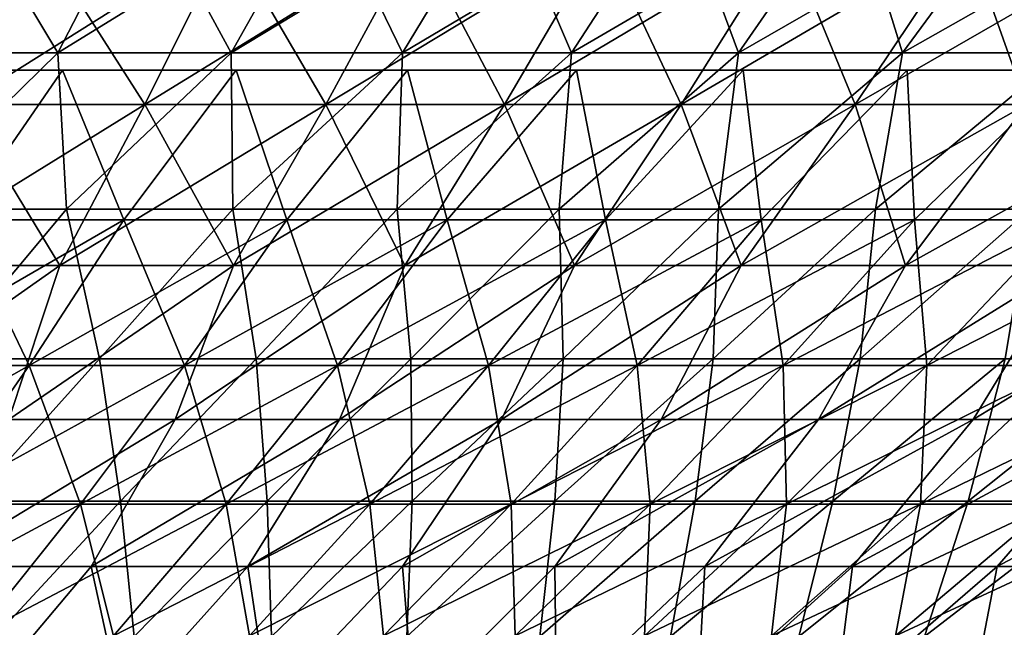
# Model space of a CAD drawing. Header units: millimetres. Extents: x -125 to 125, y -45 to 4025.
# Tile 551 of 656: x 21.23 to 31.91, y 3914.41 to 3921.01. Entities that reach past the tile are written whole.
import ezdxf

# ---------------------------------------------------------------- set-up
doc = ezdxf.new("R2010")
doc.units = ezdxf.units.MM
doc.header["$LTSCALE"] = 6.999206
for name, color, linetype in [('21', 7, 'CONTINUOUS'), ('22', 7, 'CONTINUOUS'), ('23', 7, 'CONTINUOUS'), ('24', 7, 'CONTINUOUS'), ('33', 7, 'CONTINUOUS')]:
    doc.layers.add(name, color=color, linetype=linetype)

msp = doc.modelspace()

# ---------------------------------------------------------------- linework, layer by layer
at = {"layer": '21', "color": 7, "linetype": 'CONTINUOUS'}
for points in [[(19.343, 3921.902, 67.983), (20.601, 3920.085, 64.757), (21.427, 3921.902, 67.355), (19.343, 3921.902, 67.983)], [(20.601, 3920.085, 64.757), (22.585, 3920.085, 64.092), (21.427, 3921.902, 67.355), (20.601, 3920.085, 64.757)], [(21.427, 3921.902, 67.355), (22.585, 3920.085, 64.092), (23.491, 3921.902, 66.664), (21.427, 3921.902, 67.355)], [(22.585, 3920.085, 64.092), (24.548, 3920.085, 63.366), (23.491, 3921.902, 66.664), (22.585, 3920.085, 64.092)], [(23.491, 3921.902, 66.664), (24.548, 3920.085, 63.366), (25.533, 3921.902, 65.909), (23.491, 3921.902, 66.664)], [(24.548, 3920.085, 63.366), (26.488, 3920.085, 62.58), (25.533, 3921.902, 65.909), (24.548, 3920.085, 63.366)], [(25.533, 3921.902, 65.909), (26.488, 3920.085, 62.58), (27.551, 3921.902, 65.091), (25.533, 3921.902, 65.909)], [(26.488, 3920.085, 62.58), (28.403, 3920.085, 61.735), (27.551, 3921.902, 65.091), (26.488, 3920.085, 62.58)], [(27.551, 3921.902, 65.091), (28.403, 3920.085, 61.735), (29.542, 3921.902, 64.212), (27.551, 3921.902, 65.091)], [(28.403, 3920.085, 61.735), (30.29, 3920.085, 60.831), (29.542, 3921.902, 64.212), (28.403, 3920.085, 61.735)], [(29.542, 3921.902, 64.212), (30.29, 3920.085, 60.831), (31.505, 3921.902, 63.271), (29.542, 3921.902, 64.212)], [(30.29, 3920.085, 60.831), (32.149, 3920.085, 59.869), (31.505, 3921.902, 63.271), (30.29, 3920.085, 60.831)], [(31.505, 3921.902, 63.271), (32.149, 3920.085, 59.869), (33.439, 3921.902, 62.271), (31.505, 3921.902, 63.271)], [(19.76, 3918.34, 62.115), (21.664, 3918.34, 61.477), (20.601, 3920.085, 64.757), (19.76, 3918.34, 62.115)], [(20.601, 3920.085, 64.757), (21.664, 3918.34, 61.477), (22.585, 3920.085, 64.092), (20.601, 3920.085, 64.757)], [(21.664, 3918.34, 61.477), (23.546, 3918.34, 60.781), (22.585, 3920.085, 64.092), (21.664, 3918.34, 61.477)], [(22.585, 3920.085, 64.092), (23.546, 3918.34, 60.781), (24.548, 3920.085, 63.366), (22.585, 3920.085, 64.092)], [(23.546, 3918.34, 60.781), (25.407, 3918.34, 60.027), (24.548, 3920.085, 63.366), (23.546, 3918.34, 60.781)], [(24.548, 3920.085, 63.366), (25.407, 3918.34, 60.027), (26.488, 3920.085, 62.58), (24.548, 3920.085, 63.366)], [(25.407, 3918.34, 60.027), (27.244, 3918.34, 59.216), (26.488, 3920.085, 62.58), (25.407, 3918.34, 60.027)], [(26.488, 3920.085, 62.58), (27.244, 3918.34, 59.216), (28.403, 3920.085, 61.735), (26.488, 3920.085, 62.58)], [(27.244, 3918.34, 59.216), (29.054, 3918.34, 58.349), (28.403, 3920.085, 61.735), (27.244, 3918.34, 59.216)], [(28.403, 3920.085, 61.735), (29.054, 3918.34, 58.349), (30.29, 3920.085, 60.831), (28.403, 3920.085, 61.735)], [(29.054, 3918.34, 58.349), (30.837, 3918.34, 57.426), (30.29, 3920.085, 60.831), (29.054, 3918.34, 58.349)], [(30.29, 3920.085, 60.831), (30.837, 3918.34, 57.426), (32.149, 3920.085, 59.869), (30.29, 3920.085, 60.831)], [(30.837, 3918.34, 57.426), (32.591, 3918.34, 56.449), (32.149, 3920.085, 59.869), (30.837, 3918.34, 57.426)], [(19.288, 3916.669, 59.306), (21.112, 3916.669, 58.682), (21.664, 3918.34, 61.477), (19.288, 3916.669, 59.306)], [(19.76, 3918.34, 62.115), (19.288, 3916.669, 59.306), (21.664, 3918.34, 61.477), (19.76, 3918.34, 62.115)], [(21.112, 3916.669, 58.682), (22.915, 3916.669, 58.002), (23.546, 3918.34, 60.781), (21.112, 3916.669, 58.682)], [(21.664, 3918.34, 61.477), (21.112, 3916.669, 58.682), (23.546, 3918.34, 60.781), (21.664, 3918.34, 61.477)], [(22.915, 3916.669, 58.002), (24.696, 3916.669, 57.266), (25.407, 3918.34, 60.027), (22.915, 3916.669, 58.002)], [(23.546, 3918.34, 60.781), (22.915, 3916.669, 58.002), (25.407, 3918.34, 60.027), (23.546, 3918.34, 60.781)], [(24.696, 3916.669, 57.266), (26.454, 3916.669, 56.475), (27.244, 3918.34, 59.216), (24.696, 3916.669, 57.266)], [(25.407, 3918.34, 60.027), (24.696, 3916.669, 57.266), (27.244, 3918.34, 59.216), (25.407, 3918.34, 60.027)], [(26.454, 3916.669, 56.475), (28.187, 3916.669, 55.631), (29.054, 3918.34, 58.349), (26.454, 3916.669, 56.475)], [(27.244, 3918.34, 59.216), (26.454, 3916.669, 56.475), (29.054, 3918.34, 58.349), (27.244, 3918.34, 59.216)], [(28.187, 3916.669, 55.631), (29.892, 3916.669, 54.734), (30.837, 3918.34, 57.426), (28.187, 3916.669, 55.631)], [(29.054, 3918.34, 58.349), (28.187, 3916.669, 55.631), (30.837, 3918.34, 57.426), (29.054, 3918.34, 58.349)], [(29.892, 3916.669, 54.734), (31.569, 3916.669, 53.784), (32.591, 3918.34, 56.449), (29.892, 3916.669, 54.734)], [(30.837, 3918.34, 57.426), (29.892, 3916.669, 54.734), (32.591, 3918.34, 56.449), (30.837, 3918.34, 57.426)], [(31.569, 3916.669, 53.784), (33.216, 3916.669, 52.782), (34.314, 3918.34, 55.419), (31.569, 3916.669, 53.784)], [(32.591, 3918.34, 56.449), (31.569, 3916.669, 53.784), (34.314, 3918.34, 55.419), (32.591, 3918.34, 56.449)], [(20.282, 3915.071, 55.94), (22.003, 3915.071, 55.286), (22.915, 3916.669, 58.002), (20.282, 3915.071, 55.94)], [(21.112, 3916.669, 58.682), (20.282, 3915.071, 55.94), (22.915, 3916.669, 58.002), (21.112, 3916.669, 58.682)], [(22.003, 3915.071, 55.286), (23.703, 3915.071, 54.579), (24.696, 3916.669, 57.266), (22.003, 3915.071, 55.286)], [(22.915, 3916.669, 58.002), (22.003, 3915.071, 55.286), (24.696, 3916.669, 57.266), (22.915, 3916.669, 58.002)], [(23.703, 3915.071, 54.579), (25.381, 3915.071, 53.819), (26.454, 3916.669, 56.475), (23.703, 3915.071, 54.579)], [(24.696, 3916.669, 57.266), (23.703, 3915.071, 54.579), (26.454, 3916.669, 56.475), (24.696, 3916.669, 57.266)], [(25.381, 3915.071, 53.819), (27.034, 3915.071, 53.008), (28.187, 3916.669, 55.631), (25.381, 3915.071, 53.819)], [(26.454, 3916.669, 56.475), (25.381, 3915.071, 53.819), (28.187, 3916.669, 55.631), (26.454, 3916.669, 56.475)], [(27.034, 3915.071, 53.008), (28.661, 3915.071, 52.146), (29.892, 3916.669, 54.734), (27.034, 3915.071, 53.008)], [(28.187, 3916.669, 55.631), (27.034, 3915.071, 53.008), (29.892, 3916.669, 54.734), (28.187, 3916.669, 55.631)], [(28.661, 3915.071, 52.146), (30.261, 3915.071, 51.234), (31.569, 3916.669, 53.784), (28.661, 3915.071, 52.146)], [(29.892, 3916.669, 54.734), (28.661, 3915.071, 52.146), (31.569, 3916.669, 53.784), (29.892, 3916.669, 54.734)], [(30.261, 3915.071, 51.234), (31.831, 3915.071, 50.274), (33.216, 3916.669, 52.782), (30.261, 3915.071, 51.234)], [(31.569, 3916.669, 53.784), (30.261, 3915.071, 51.234), (33.216, 3916.669, 52.782), (31.569, 3916.669, 53.784)], [(31.831, 3915.071, 50.274), (33.372, 3915.071, 49.265), (34.831, 3916.669, 51.731), (31.831, 3915.071, 50.274)], [(33.216, 3916.669, 52.782), (31.831, 3915.071, 50.274), (34.831, 3916.669, 51.731), (33.216, 3916.669, 52.782)], [(20.282, 3915.071, 55.94), (20.72, 3913.55, 52.673), (22.003, 3915.071, 55.286), (20.282, 3915.071, 55.94)], [(20.72, 3913.55, 52.673), (22.337, 3913.55, 52.008), (22.003, 3915.071, 55.286), (20.72, 3913.55, 52.673)], [(22.003, 3915.071, 55.286), (22.337, 3913.55, 52.008), (23.703, 3915.071, 54.579), (22.003, 3915.071, 55.286)], [(22.337, 3913.55, 52.008), (23.932, 3913.55, 51.294), (23.703, 3915.071, 54.579), (22.337, 3913.55, 52.008)], [(23.703, 3915.071, 54.579), (23.932, 3913.55, 51.294), (25.381, 3915.071, 53.819), (23.703, 3915.071, 54.579)], [(23.932, 3913.55, 51.294), (25.504, 3913.55, 50.53), (25.381, 3915.071, 53.819), (23.932, 3913.55, 51.294)], [(25.381, 3915.071, 53.819), (25.504, 3913.55, 50.53), (27.034, 3915.071, 53.008), (25.381, 3915.071, 53.819)], [(25.504, 3913.55, 50.53), (27.052, 3913.55, 49.719), (27.034, 3915.071, 53.008), (25.504, 3913.55, 50.53)], [(27.034, 3915.071, 53.008), (27.052, 3913.55, 49.719), (28.661, 3915.071, 52.146), (27.034, 3915.071, 53.008)], [(27.052, 3913.55, 49.719), (28.575, 3913.55, 48.86), (28.661, 3915.071, 52.146), (27.052, 3913.55, 49.719)], [(28.575, 3913.55, 48.86), (30.07, 3913.55, 47.954), (30.261, 3915.071, 51.234), (28.575, 3913.55, 48.86)], [(28.661, 3915.071, 52.146), (28.575, 3913.55, 48.86), (30.261, 3915.071, 51.234), (28.661, 3915.071, 52.146)], [(30.07, 3913.55, 47.954), (31.536, 3913.55, 47.003), (31.831, 3915.071, 50.274), (30.07, 3913.55, 47.954)], [(30.261, 3915.071, 51.234), (30.07, 3913.55, 47.954), (31.831, 3915.071, 50.274), (30.261, 3915.071, 51.234)], [(31.536, 3913.55, 47.003), (32.972, 3913.55, 46.007), (33.372, 3915.071, 49.265), (31.536, 3913.55, 47.003)], [(31.831, 3915.071, 50.274), (31.536, 3913.55, 47.003), (33.372, 3915.071, 49.265), (31.831, 3915.071, 50.274)]]:
    msp.add_3dface(points, dxfattribs=at)
at = {"layer": '22', "color": 7, "linetype": 'CONTINUOUS'}
for points in [[(20.601, 3920.085, -64.757), (18.597, 3920.085, -65.361), (21.427, 3921.902, -67.355), (20.601, 3920.085, -64.757)], [(21.427, 3921.902, -67.355), (18.597, 3920.085, -65.361), (19.343, 3921.902, -67.983), (21.427, 3921.902, -67.355)], [(22.585, 3920.085, -64.092), (20.601, 3920.085, -64.757), (23.491, 3921.902, -66.664), (22.585, 3920.085, -64.092)], [(23.491, 3921.902, -66.664), (20.601, 3920.085, -64.757), (21.427, 3921.902, -67.355), (23.491, 3921.902, -66.664)], [(24.548, 3920.085, -63.366), (22.585, 3920.085, -64.092), (25.533, 3921.902, -65.909), (24.548, 3920.085, -63.366)], [(25.533, 3921.902, -65.909), (22.585, 3920.085, -64.092), (23.491, 3921.902, -66.664), (25.533, 3921.902, -65.909)], [(26.488, 3920.085, -62.58), (24.548, 3920.085, -63.366), (27.551, 3921.902, -65.091), (26.488, 3920.085, -62.58)], [(27.551, 3921.902, -65.091), (24.548, 3920.085, -63.366), (25.533, 3921.902, -65.909), (27.551, 3921.902, -65.091)], [(28.403, 3920.085, -61.735), (26.488, 3920.085, -62.58), (29.542, 3921.902, -64.212), (28.403, 3920.085, -61.735)], [(29.542, 3921.902, -64.212), (26.488, 3920.085, -62.58), (27.551, 3921.902, -65.091), (29.542, 3921.902, -64.212)], [(30.29, 3920.085, -60.831), (28.403, 3920.085, -61.735), (31.505, 3921.902, -63.271), (30.29, 3920.085, -60.831)], [(31.505, 3921.902, -63.271), (28.403, 3920.085, -61.735), (29.542, 3921.902, -64.212), (31.505, 3921.902, -63.271)], [(32.149, 3920.085, -59.869), (30.29, 3920.085, -60.831), (33.439, 3921.902, -62.271), (32.149, 3920.085, -59.869)], [(33.439, 3921.902, -62.271), (30.29, 3920.085, -60.831), (31.505, 3921.902, -63.271), (33.439, 3921.902, -62.271)], [(21.664, 3918.34, -61.477), (19.76, 3918.34, -62.115), (22.585, 3920.085, -64.092), (21.664, 3918.34, -61.477)], [(22.585, 3920.085, -64.092), (19.76, 3918.34, -62.115), (20.601, 3920.085, -64.757), (22.585, 3920.085, -64.092)], [(23.546, 3918.34, -60.781), (21.664, 3918.34, -61.477), (24.548, 3920.085, -63.366), (23.546, 3918.34, -60.781)], [(24.548, 3920.085, -63.366), (21.664, 3918.34, -61.477), (22.585, 3920.085, -64.092), (24.548, 3920.085, -63.366)], [(25.407, 3918.34, -60.027), (23.546, 3918.34, -60.781), (26.488, 3920.085, -62.58), (25.407, 3918.34, -60.027)], [(26.488, 3920.085, -62.58), (23.546, 3918.34, -60.781), (24.548, 3920.085, -63.366), (26.488, 3920.085, -62.58)], [(27.244, 3918.34, -59.216), (25.407, 3918.34, -60.027), (28.403, 3920.085, -61.735), (27.244, 3918.34, -59.216)], [(28.403, 3920.085, -61.735), (25.407, 3918.34, -60.027), (26.488, 3920.085, -62.58), (28.403, 3920.085, -61.735)], [(29.054, 3918.34, -58.349), (27.244, 3918.34, -59.216), (30.29, 3920.085, -60.831), (29.054, 3918.34, -58.349)], [(30.29, 3920.085, -60.831), (27.244, 3918.34, -59.216), (28.403, 3920.085, -61.735), (30.29, 3920.085, -60.831)], [(30.837, 3918.34, -57.426), (29.054, 3918.34, -58.349), (32.149, 3920.085, -59.869), (30.837, 3918.34, -57.426)], [(32.149, 3920.085, -59.869), (29.054, 3918.34, -58.349), (30.29, 3920.085, -60.831), (32.149, 3920.085, -59.869)], [(32.591, 3918.34, -56.449), (30.837, 3918.34, -57.426), (33.978, 3920.085, -58.851), (32.591, 3918.34, -56.449)], [(33.978, 3920.085, -58.851), (30.837, 3918.34, -57.426), (32.149, 3920.085, -59.869), (33.978, 3920.085, -58.851)], [(19.76, 3918.34, -62.115), (21.664, 3918.34, -61.477), (19.288, 3916.669, -59.306), (19.76, 3918.34, -62.115)], [(19.288, 3916.669, -59.306), (21.664, 3918.34, -61.477), (21.112, 3916.669, -58.682), (19.288, 3916.669, -59.306)], [(21.664, 3918.34, -61.477), (23.546, 3918.34, -60.781), (21.112, 3916.669, -58.682), (21.664, 3918.34, -61.477)], [(21.112, 3916.669, -58.682), (23.546, 3918.34, -60.781), (22.915, 3916.669, -58.002), (21.112, 3916.669, -58.682)], [(23.546, 3918.34, -60.781), (25.407, 3918.34, -60.027), (22.915, 3916.669, -58.002), (23.546, 3918.34, -60.781)], [(22.915, 3916.669, -58.002), (25.407, 3918.34, -60.027), (24.696, 3916.669, -57.266), (22.915, 3916.669, -58.002)], [(25.407, 3918.34, -60.027), (27.244, 3918.34, -59.216), (24.696, 3916.669, -57.266), (25.407, 3918.34, -60.027)], [(24.696, 3916.669, -57.266), (27.244, 3918.34, -59.216), (26.454, 3916.669, -56.475), (24.696, 3916.669, -57.266)], [(27.244, 3918.34, -59.216), (29.054, 3918.34, -58.349), (26.454, 3916.669, -56.475), (27.244, 3918.34, -59.216)], [(26.454, 3916.669, -56.475), (29.054, 3918.34, -58.349), (28.187, 3916.669, -55.631), (26.454, 3916.669, -56.475)], [(29.054, 3918.34, -58.349), (30.837, 3918.34, -57.426), (28.187, 3916.669, -55.631), (29.054, 3918.34, -58.349)], [(28.187, 3916.669, -55.631), (30.837, 3918.34, -57.426), (29.892, 3916.669, -54.734), (28.187, 3916.669, -55.631)], [(30.837, 3918.34, -57.426), (32.591, 3918.34, -56.449), (29.892, 3916.669, -54.734), (30.837, 3918.34, -57.426)], [(29.892, 3916.669, -54.734), (32.591, 3918.34, -56.449), (31.569, 3916.669, -53.784), (29.892, 3916.669, -54.734)], [(32.591, 3918.34, -56.449), (34.314, 3918.34, -55.419), (31.569, 3916.669, -53.784), (32.591, 3918.34, -56.449)], [(31.569, 3916.669, -53.784), (34.314, 3918.34, -55.419), (33.216, 3916.669, -52.782), (31.569, 3916.669, -53.784)], [(21.112, 3916.669, -58.682), (22.915, 3916.669, -58.002), (20.282, 3915.071, -55.94), (21.112, 3916.669, -58.682)], [(20.282, 3915.071, -55.94), (22.915, 3916.669, -58.002), (22.003, 3915.071, -55.286), (20.282, 3915.071, -55.94)], [(22.915, 3916.669, -58.002), (24.696, 3916.669, -57.266), (22.003, 3915.071, -55.286), (22.915, 3916.669, -58.002)], [(22.003, 3915.071, -55.286), (24.696, 3916.669, -57.266), (23.703, 3915.071, -54.579), (22.003, 3915.071, -55.286)], [(24.696, 3916.669, -57.266), (26.454, 3916.669, -56.475), (23.703, 3915.071, -54.579), (24.696, 3916.669, -57.266)], [(23.703, 3915.071, -54.579), (26.454, 3916.669, -56.475), (25.381, 3915.071, -53.819), (23.703, 3915.071, -54.579)], [(26.454, 3916.669, -56.475), (28.187, 3916.669, -55.631), (25.381, 3915.071, -53.819), (26.454, 3916.669, -56.475)], [(25.381, 3915.071, -53.819), (28.187, 3916.669, -55.631), (27.034, 3915.071, -53.008), (25.381, 3915.071, -53.819)], [(28.187, 3916.669, -55.631), (29.892, 3916.669, -54.734), (27.034, 3915.071, -53.008), (28.187, 3916.669, -55.631)], [(27.034, 3915.071, -53.008), (29.892, 3916.669, -54.734), (28.661, 3915.071, -52.146), (27.034, 3915.071, -53.008)], [(29.892, 3916.669, -54.734), (31.569, 3916.669, -53.784), (28.661, 3915.071, -52.146), (29.892, 3916.669, -54.734)], [(28.661, 3915.071, -52.146), (31.569, 3916.669, -53.784), (30.261, 3915.071, -51.234), (28.661, 3915.071, -52.146)], [(31.569, 3916.669, -53.784), (33.216, 3916.669, -52.782), (30.261, 3915.071, -51.234), (31.569, 3916.669, -53.784)], [(30.261, 3915.071, -51.234), (33.216, 3916.669, -52.782), (31.831, 3915.071, -50.274), (30.261, 3915.071, -51.234)], [(33.216, 3916.669, -52.782), (34.831, 3916.669, -51.731), (31.831, 3915.071, -50.274), (33.216, 3916.669, -52.782)], [(31.831, 3915.071, -50.274), (34.831, 3916.669, -51.731), (33.372, 3915.071, -49.265), (31.831, 3915.071, -50.274)], [(20.282, 3915.071, -55.94), (22.003, 3915.071, -55.286), (20.72, 3913.55, -52.673), (20.282, 3915.071, -55.94)], [(20.72, 3913.55, -52.673), (22.003, 3915.071, -55.286), (22.337, 3913.55, -52.008), (20.72, 3913.55, -52.673)], [(22.003, 3915.071, -55.286), (23.703, 3915.071, -54.579), (22.337, 3913.55, -52.008), (22.003, 3915.071, -55.286)], [(22.337, 3913.55, -52.008), (23.703, 3915.071, -54.579), (23.932, 3913.55, -51.294), (22.337, 3913.55, -52.008)], [(23.703, 3915.071, -54.579), (25.381, 3915.071, -53.819), (23.932, 3913.55, -51.294), (23.703, 3915.071, -54.579)], [(23.932, 3913.55, -51.294), (25.381, 3915.071, -53.819), (25.504, 3913.55, -50.53), (23.932, 3913.55, -51.294)], [(25.381, 3915.071, -53.819), (27.034, 3915.071, -53.008), (25.504, 3913.55, -50.53), (25.381, 3915.071, -53.819)], [(25.504, 3913.55, -50.53), (27.034, 3915.071, -53.008), (27.052, 3913.55, -49.719), (25.504, 3913.55, -50.53)], [(27.034, 3915.071, -53.008), (28.661, 3915.071, -52.146), (27.052, 3913.55, -49.719), (27.034, 3915.071, -53.008)], [(27.052, 3913.55, -49.719), (28.661, 3915.071, -52.146), (28.575, 3913.55, -48.86), (27.052, 3913.55, -49.719)], [(28.661, 3915.071, -52.146), (30.261, 3915.071, -51.234), (28.575, 3913.55, -48.86), (28.661, 3915.071, -52.146)], [(28.575, 3913.55, -48.86), (30.261, 3915.071, -51.234), (30.07, 3913.55, -47.954), (28.575, 3913.55, -48.86)], [(30.261, 3915.071, -51.234), (31.831, 3915.071, -50.274), (30.07, 3913.55, -47.954), (30.261, 3915.071, -51.234)], [(30.07, 3913.55, -47.954), (31.831, 3915.071, -50.274), (31.536, 3913.55, -47.003), (30.07, 3913.55, -47.954)], [(31.831, 3915.071, -50.274), (33.372, 3915.071, -49.265), (31.536, 3913.55, -47.003), (31.831, 3915.071, -50.274)], [(31.536, 3913.55, -47.003), (33.372, 3915.071, -49.265), (32.972, 3913.55, -46.007), (31.536, 3913.55, -47.003)]]:
    msp.add_3dface(points, dxfattribs=at)
at = {"layer": '23', "color": 7, "linetype": 'CONTINUOUS'}
for points in [[(19.739, 3920.648, -62.049), (21.641, 3920.648, -61.411), (20.575, 3922.421, -64.677), (19.739, 3920.648, -62.049)], [(20.575, 3922.421, -64.677), (21.641, 3920.648, -61.411), (22.557, 3922.421, -64.013), (20.575, 3922.421, -64.677)], [(21.641, 3920.648, -61.411), (23.521, 3920.648, -60.716), (22.557, 3922.421, -64.013), (21.641, 3920.648, -61.411)], [(22.557, 3922.421, -64.013), (23.521, 3920.648, -60.716), (24.518, 3922.421, -63.288), (22.557, 3922.421, -64.013)], [(23.521, 3920.648, -60.716), (25.38, 3920.648, -59.963), (24.518, 3922.421, -63.288), (23.521, 3920.648, -60.716)], [(24.518, 3922.421, -63.288), (25.38, 3920.648, -59.963), (26.455, 3922.421, -62.503), (24.518, 3922.421, -63.288)], [(25.38, 3920.648, -59.963), (27.215, 3920.648, -59.153), (26.455, 3922.421, -62.503), (25.38, 3920.648, -59.963)], [(26.455, 3922.421, -62.503), (27.215, 3920.648, -59.153), (28.367, 3922.421, -61.658), (26.455, 3922.421, -62.503)], [(27.215, 3920.648, -59.153), (29.023, 3920.648, -58.287), (28.367, 3922.421, -61.658), (27.215, 3920.648, -59.153)], [(28.367, 3922.421, -61.658), (29.023, 3920.648, -58.287), (30.253, 3922.421, -60.756), (28.367, 3922.421, -61.658)], [(29.023, 3920.648, -58.287), (30.804, 3920.648, -57.365), (30.253, 3922.421, -60.756), (29.023, 3920.648, -58.287)], [(30.253, 3922.421, -60.756), (30.804, 3920.648, -57.365), (32.109, 3922.421, -59.795), (30.253, 3922.421, -60.756)], [(30.804, 3920.648, -57.365), (32.556, 3920.648, -56.389), (32.109, 3922.421, -59.795), (30.804, 3920.648, -57.365)], [(19.739, 3920.648, -62.049), (19.91, 3918.95, -59.042), (21.641, 3920.648, -61.411), (19.739, 3920.648, -62.049)], [(19.91, 3918.95, -59.042), (21.735, 3918.95, -58.394), (21.641, 3920.648, -61.411), (19.91, 3918.95, -59.042)], [(21.641, 3920.648, -61.411), (21.735, 3918.95, -58.394), (23.521, 3920.648, -60.716), (21.641, 3920.648, -61.411)], [(21.735, 3918.95, -58.394), (23.54, 3918.95, -57.691), (23.521, 3920.648, -60.716), (21.735, 3918.95, -58.394)], [(23.521, 3920.648, -60.716), (23.54, 3918.95, -57.691), (25.38, 3920.648, -59.963), (23.521, 3920.648, -60.716)], [(23.54, 3918.95, -57.691), (25.321, 3918.95, -56.931), (25.38, 3920.648, -59.963), (23.54, 3918.95, -57.691)], [(25.321, 3918.95, -56.931), (27.078, 3918.95, -56.117), (27.215, 3920.648, -59.153), (25.321, 3918.95, -56.931)], [(25.38, 3920.648, -59.963), (25.321, 3918.95, -56.931), (27.215, 3920.648, -59.153), (25.38, 3920.648, -59.963)], [(27.078, 3918.95, -56.117), (28.809, 3918.95, -55.248), (29.023, 3920.648, -58.287), (27.078, 3918.95, -56.117)], [(27.215, 3920.648, -59.153), (27.078, 3918.95, -56.117), (29.023, 3920.648, -58.287), (27.215, 3920.648, -59.153)], [(28.809, 3918.95, -55.248), (30.512, 3918.95, -54.326), (30.804, 3920.648, -57.365), (28.809, 3918.95, -55.248)], [(29.023, 3920.648, -58.287), (28.809, 3918.95, -55.248), (30.804, 3920.648, -57.365), (29.023, 3920.648, -58.287)], [(30.512, 3918.95, -54.326), (32.186, 3918.95, -53.352), (32.556, 3920.648, -56.389), (30.512, 3918.95, -54.326)], [(30.804, 3920.648, -57.365), (30.512, 3918.95, -54.326), (32.556, 3920.648, -56.389), (30.804, 3920.648, -57.365)], [(19.91, 3918.95, -59.042), (20.375, 3917.327, -55.86), (21.735, 3918.95, -58.394), (19.91, 3918.95, -59.042)], [(20.375, 3917.327, -55.86), (22.095, 3917.327, -55.202), (21.735, 3918.95, -58.394), (20.375, 3917.327, -55.86)], [(21.735, 3918.95, -58.394), (22.095, 3917.327, -55.202), (23.54, 3918.95, -57.691), (21.735, 3918.95, -58.394)], [(22.095, 3917.327, -55.202), (23.794, 3917.327, -54.491), (23.54, 3918.95, -57.691), (22.095, 3917.327, -55.202)], [(23.54, 3918.95, -57.691), (23.794, 3917.327, -54.491), (25.321, 3918.95, -56.931), (23.54, 3918.95, -57.691)], [(23.794, 3917.327, -54.491), (25.471, 3917.327, -53.728), (25.321, 3918.95, -56.931), (23.794, 3917.327, -54.491)], [(25.321, 3918.95, -56.931), (25.471, 3917.327, -53.728), (27.078, 3918.95, -56.117), (25.321, 3918.95, -56.931)], [(25.471, 3917.327, -53.728), (27.122, 3917.327, -52.913), (27.078, 3918.95, -56.117), (25.471, 3917.327, -53.728)], [(27.078, 3918.95, -56.117), (27.122, 3917.327, -52.913), (28.809, 3918.95, -55.248), (27.078, 3918.95, -56.117)], [(27.122, 3917.327, -52.913), (28.748, 3917.327, -52.048), (28.809, 3918.95, -55.248), (27.122, 3917.327, -52.913)], [(28.748, 3917.327, -52.048), (30.346, 3917.327, -51.132), (30.512, 3918.95, -54.326), (28.748, 3917.327, -52.048)], [(28.809, 3918.95, -55.248), (28.748, 3917.327, -52.048), (30.512, 3918.95, -54.326), (28.809, 3918.95, -55.248)], [(30.346, 3917.327, -51.132), (31.916, 3917.327, -50.168), (32.186, 3918.95, -53.352), (30.346, 3917.327, -51.132)], [(30.512, 3918.95, -54.326), (30.346, 3917.327, -51.132), (32.186, 3918.95, -53.352), (30.512, 3918.95, -54.326)], [(20.375, 3917.327, -55.86), (20.704, 3915.78, -52.643), (22.095, 3917.327, -55.202), (20.375, 3917.327, -55.86)], [(20.704, 3915.78, -52.643), (22.32, 3915.78, -51.979), (22.095, 3917.327, -55.202), (20.704, 3915.78, -52.643)], [(22.095, 3917.327, -55.202), (22.32, 3915.78, -51.979), (23.794, 3917.327, -54.491), (22.095, 3917.327, -55.202)], [(22.32, 3915.78, -51.979), (23.914, 3915.78, -51.265), (23.794, 3917.327, -54.491), (22.32, 3915.78, -51.979)], [(23.794, 3917.327, -54.491), (23.914, 3915.78, -51.265), (25.471, 3917.327, -53.728), (23.794, 3917.327, -54.491)], [(23.914, 3915.78, -51.265), (25.486, 3915.78, -50.502), (25.471, 3917.327, -53.728), (23.914, 3915.78, -51.265)], [(25.471, 3917.327, -53.728), (25.486, 3915.78, -50.502), (27.122, 3917.327, -52.913), (25.471, 3917.327, -53.728)], [(25.486, 3915.78, -50.502), (27.033, 3915.78, -49.691), (27.122, 3917.327, -52.913), (25.486, 3915.78, -50.502)], [(27.033, 3915.78, -49.691), (28.554, 3915.78, -48.833), (28.748, 3917.327, -52.048), (27.033, 3915.78, -49.691)], [(27.122, 3917.327, -52.913), (27.033, 3915.78, -49.691), (28.748, 3917.327, -52.048), (27.122, 3917.327, -52.913)], [(28.554, 3915.78, -48.833), (30.048, 3915.78, -47.928), (30.346, 3917.327, -51.132), (28.554, 3915.78, -48.833)], [(28.748, 3917.327, -52.048), (28.554, 3915.78, -48.833), (30.346, 3917.327, -51.132), (28.748, 3917.327, -52.048)], [(30.048, 3915.78, -47.928), (31.514, 3915.78, -46.977), (31.916, 3917.327, -50.168), (30.048, 3915.78, -47.928)], [(30.346, 3917.327, -51.132), (30.048, 3915.78, -47.928), (31.916, 3917.327, -50.168), (30.346, 3917.327, -51.132)], [(31.514, 3915.78, -46.977), (32.949, 3915.78, -45.982), (33.454, 3917.327, -49.155), (31.514, 3915.78, -46.977)], [(31.916, 3917.327, -50.168), (31.514, 3915.78, -46.977), (33.454, 3917.327, -49.155), (31.916, 3917.327, -50.168)], [(22.32, 3915.78, -51.979), (20.704, 3915.78, -52.643), (20.959, 3914.311, -49.373), (22.32, 3915.78, -51.979)], [(22.47, 3914.311, -48.703), (22.32, 3915.78, -51.979), (20.959, 3914.311, -49.373), (22.47, 3914.311, -48.703)], [(23.914, 3915.78, -51.265), (22.32, 3915.78, -51.979), (22.47, 3914.311, -48.703), (23.914, 3915.78, -51.265)], [(23.96, 3914.311, -47.988), (23.914, 3915.78, -51.265), (22.47, 3914.311, -48.703), (23.96, 3914.311, -47.988)], [(25.486, 3915.78, -50.502), (23.914, 3915.78, -51.265), (23.96, 3914.311, -47.988), (25.486, 3915.78, -50.502)], [(25.428, 3914.311, -47.227), (25.486, 3915.78, -50.502), (23.96, 3914.311, -47.988), (25.428, 3914.311, -47.227)], [(27.033, 3915.78, -49.691), (25.486, 3915.78, -50.502), (25.428, 3914.311, -47.227), (27.033, 3915.78, -49.691)], [(26.871, 3914.311, -46.421), (27.033, 3915.78, -49.691), (25.428, 3914.311, -47.227), (26.871, 3914.311, -46.421)], [(28.554, 3915.78, -48.833), (27.033, 3915.78, -49.691), (26.871, 3914.311, -46.421), (28.554, 3915.78, -48.833)], [(28.288, 3914.311, -45.571), (28.554, 3915.78, -48.833), (26.871, 3914.311, -46.421), (28.288, 3914.311, -45.571)], [(30.048, 3915.78, -47.928), (28.554, 3915.78, -48.833), (28.288, 3914.311, -45.571), (30.048, 3915.78, -47.928)], [(29.679, 3914.311, -44.678), (30.048, 3915.78, -47.928), (28.288, 3914.311, -45.571), (29.679, 3914.311, -44.678)], [(31.514, 3915.78, -46.977), (30.048, 3915.78, -47.928), (29.679, 3914.311, -44.678), (31.514, 3915.78, -46.977)], [(31.041, 3914.311, -43.742), (31.514, 3915.78, -46.977), (29.679, 3914.311, -44.678), (31.041, 3914.311, -43.742)], [(32.949, 3915.78, -45.982), (31.514, 3915.78, -46.977), (31.041, 3914.311, -43.742), (32.949, 3915.78, -45.982)], [(32.374, 3914.311, -42.765), (32.949, 3915.78, -45.982), (31.041, 3914.311, -43.742), (32.374, 3914.311, -42.765)]]:
    msp.add_3dface(points, dxfattribs=at)
at = {"layer": '24', "color": 7, "linetype": 'CONTINUOUS'}
for points in [[(21.641, 3920.648, 61.411), (19.739, 3920.648, 62.049), (22.557, 3922.421, 64.013), (21.641, 3920.648, 61.411)], [(22.557, 3922.421, 64.013), (19.739, 3920.648, 62.049), (20.575, 3922.421, 64.677), (22.557, 3922.421, 64.013)], [(23.521, 3920.648, 60.716), (21.641, 3920.648, 61.411), (24.518, 3922.421, 63.288), (23.521, 3920.648, 60.716)], [(24.518, 3922.421, 63.288), (21.641, 3920.648, 61.411), (22.557, 3922.421, 64.013), (24.518, 3922.421, 63.288)], [(25.38, 3920.648, 59.963), (23.521, 3920.648, 60.716), (26.455, 3922.421, 62.503), (25.38, 3920.648, 59.963)], [(26.455, 3922.421, 62.503), (23.521, 3920.648, 60.716), (24.518, 3922.421, 63.288), (26.455, 3922.421, 62.503)], [(27.215, 3920.648, 59.153), (25.38, 3920.648, 59.963), (28.367, 3922.421, 61.658), (27.215, 3920.648, 59.153)], [(28.367, 3922.421, 61.658), (25.38, 3920.648, 59.963), (26.455, 3922.421, 62.503), (28.367, 3922.421, 61.658)], [(29.023, 3920.648, 58.287), (27.215, 3920.648, 59.153), (30.253, 3922.421, 60.756), (29.023, 3920.648, 58.287)], [(30.253, 3922.421, 60.756), (27.215, 3920.648, 59.153), (28.367, 3922.421, 61.658), (30.253, 3922.421, 60.756)], [(30.804, 3920.648, 57.365), (29.023, 3920.648, 58.287), (32.109, 3922.421, 59.795), (30.804, 3920.648, 57.365)], [(32.109, 3922.421, 59.795), (29.023, 3920.648, 58.287), (30.253, 3922.421, 60.756), (32.109, 3922.421, 59.795)], [(32.556, 3920.648, 56.389), (30.804, 3920.648, 57.365), (33.936, 3922.421, 58.778), (32.556, 3920.648, 56.389)], [(33.936, 3922.421, 58.778), (30.804, 3920.648, 57.365), (32.109, 3922.421, 59.795), (33.936, 3922.421, 58.778)], [(19.739, 3920.648, 62.049), (21.641, 3920.648, 61.411), (19.91, 3918.95, 59.042), (19.739, 3920.648, 62.049)], [(19.91, 3918.95, 59.042), (21.641, 3920.648, 61.411), (21.735, 3918.95, 58.394), (19.91, 3918.95, 59.042)], [(21.641, 3920.648, 61.411), (23.521, 3920.648, 60.716), (21.735, 3918.95, 58.394), (21.641, 3920.648, 61.411)], [(21.735, 3918.95, 58.394), (23.521, 3920.648, 60.716), (23.54, 3918.95, 57.691), (21.735, 3918.95, 58.394)], [(23.521, 3920.648, 60.716), (25.38, 3920.648, 59.963), (23.54, 3918.95, 57.691), (23.521, 3920.648, 60.716)], [(23.54, 3918.95, 57.691), (25.38, 3920.648, 59.963), (25.321, 3918.95, 56.931), (23.54, 3918.95, 57.691)], [(25.38, 3920.648, 59.963), (27.215, 3920.648, 59.153), (25.321, 3918.95, 56.931), (25.38, 3920.648, 59.963)], [(25.321, 3918.95, 56.931), (27.215, 3920.648, 59.153), (27.078, 3918.95, 56.117), (25.321, 3918.95, 56.931)], [(27.215, 3920.648, 59.153), (29.023, 3920.648, 58.287), (27.078, 3918.95, 56.117), (27.215, 3920.648, 59.153)], [(27.078, 3918.95, 56.117), (29.023, 3920.648, 58.287), (28.809, 3918.95, 55.248), (27.078, 3918.95, 56.117)], [(29.023, 3920.648, 58.287), (30.804, 3920.648, 57.365), (28.809, 3918.95, 55.248), (29.023, 3920.648, 58.287)], [(28.809, 3918.95, 55.248), (30.804, 3920.648, 57.365), (30.512, 3918.95, 54.326), (28.809, 3918.95, 55.248)], [(30.804, 3920.648, 57.365), (32.556, 3920.648, 56.389), (30.512, 3918.95, 54.326), (30.804, 3920.648, 57.365)], [(30.512, 3918.95, 54.326), (32.556, 3920.648, 56.389), (32.186, 3918.95, 53.352), (30.512, 3918.95, 54.326)], [(19.91, 3918.95, 59.042), (21.735, 3918.95, 58.394), (20.375, 3917.327, 55.86), (19.91, 3918.95, 59.042)], [(20.375, 3917.327, 55.86), (21.735, 3918.95, 58.394), (22.095, 3917.327, 55.202), (20.375, 3917.327, 55.86)], [(21.735, 3918.95, 58.394), (23.54, 3918.95, 57.691), (22.095, 3917.327, 55.202), (21.735, 3918.95, 58.394)], [(22.095, 3917.327, 55.202), (23.54, 3918.95, 57.691), (23.794, 3917.327, 54.491), (22.095, 3917.327, 55.202)], [(23.54, 3918.95, 57.691), (25.321, 3918.95, 56.931), (23.794, 3917.327, 54.491), (23.54, 3918.95, 57.691)], [(23.794, 3917.327, 54.491), (25.321, 3918.95, 56.931), (25.471, 3917.327, 53.728), (23.794, 3917.327, 54.491)], [(25.321, 3918.95, 56.931), (27.078, 3918.95, 56.117), (25.471, 3917.327, 53.728), (25.321, 3918.95, 56.931)], [(25.471, 3917.327, 53.728), (27.078, 3918.95, 56.117), (27.122, 3917.327, 52.913), (25.471, 3917.327, 53.728)], [(27.078, 3918.95, 56.117), (28.809, 3918.95, 55.248), (27.122, 3917.327, 52.913), (27.078, 3918.95, 56.117)], [(27.122, 3917.327, 52.913), (28.809, 3918.95, 55.248), (28.748, 3917.327, 52.048), (27.122, 3917.327, 52.913)], [(28.809, 3918.95, 55.248), (30.512, 3918.95, 54.326), (28.748, 3917.327, 52.048), (28.809, 3918.95, 55.248)], [(28.748, 3917.327, 52.048), (30.512, 3918.95, 54.326), (30.346, 3917.327, 51.132), (28.748, 3917.327, 52.048)], [(30.512, 3918.95, 54.326), (32.186, 3918.95, 53.352), (30.346, 3917.327, 51.132), (30.512, 3918.95, 54.326)], [(30.346, 3917.327, 51.132), (32.186, 3918.95, 53.352), (31.916, 3917.327, 50.168), (30.346, 3917.327, 51.132)], [(20.375, 3917.327, 55.86), (22.095, 3917.327, 55.202), (20.704, 3915.78, 52.643), (20.375, 3917.327, 55.86)], [(20.704, 3915.78, 52.643), (22.095, 3917.327, 55.202), (22.32, 3915.78, 51.979), (20.704, 3915.78, 52.643)], [(22.095, 3917.327, 55.202), (23.794, 3917.327, 54.491), (22.32, 3915.78, 51.979), (22.095, 3917.327, 55.202)], [(22.32, 3915.78, 51.979), (23.794, 3917.327, 54.491), (23.914, 3915.78, 51.265), (22.32, 3915.78, 51.979)], [(23.794, 3917.327, 54.491), (25.471, 3917.327, 53.728), (23.914, 3915.78, 51.265), (23.794, 3917.327, 54.491)], [(23.914, 3915.78, 51.265), (25.471, 3917.327, 53.728), (25.486, 3915.78, 50.502), (23.914, 3915.78, 51.265)], [(25.471, 3917.327, 53.728), (27.122, 3917.327, 52.913), (25.486, 3915.78, 50.502), (25.471, 3917.327, 53.728)], [(25.486, 3915.78, 50.502), (27.122, 3917.327, 52.913), (27.033, 3915.78, 49.691), (25.486, 3915.78, 50.502)], [(27.122, 3917.327, 52.913), (28.748, 3917.327, 52.048), (27.033, 3915.78, 49.691), (27.122, 3917.327, 52.913)], [(27.033, 3915.78, 49.691), (28.748, 3917.327, 52.048), (28.554, 3915.78, 48.833), (27.033, 3915.78, 49.691)], [(28.748, 3917.327, 52.048), (30.346, 3917.327, 51.132), (28.554, 3915.78, 48.833), (28.748, 3917.327, 52.048)], [(28.554, 3915.78, 48.833), (30.346, 3917.327, 51.132), (30.048, 3915.78, 47.928), (28.554, 3915.78, 48.833)], [(30.346, 3917.327, 51.132), (31.916, 3917.327, 50.168), (30.048, 3915.78, 47.928), (30.346, 3917.327, 51.132)], [(30.048, 3915.78, 47.928), (31.916, 3917.327, 50.168), (31.514, 3915.78, 46.977), (30.048, 3915.78, 47.928)], [(31.916, 3917.327, 50.168), (33.454, 3917.327, 49.155), (31.514, 3915.78, 46.977), (31.916, 3917.327, 50.168)], [(31.514, 3915.78, 46.977), (33.454, 3917.327, 49.155), (32.949, 3915.78, 45.982), (31.514, 3915.78, 46.977)], [(20.704, 3915.78, 52.643), (22.32, 3915.78, 51.979), (20.959, 3914.311, 49.373), (20.704, 3915.78, 52.643)], [(22.32, 3915.78, 51.979), (22.47, 3914.311, 48.703), (20.959, 3914.311, 49.373), (22.32, 3915.78, 51.979)], [(22.32, 3915.78, 51.979), (23.914, 3915.78, 51.265), (22.47, 3914.311, 48.703), (22.32, 3915.78, 51.979)], [(23.914, 3915.78, 51.265), (23.96, 3914.311, 47.988), (22.47, 3914.311, 48.703), (23.914, 3915.78, 51.265)], [(23.914, 3915.78, 51.265), (25.486, 3915.78, 50.502), (23.96, 3914.311, 47.988), (23.914, 3915.78, 51.265)], [(25.486, 3915.78, 50.502), (25.428, 3914.311, 47.227), (23.96, 3914.311, 47.988), (25.486, 3915.78, 50.502)], [(25.486, 3915.78, 50.502), (27.033, 3915.78, 49.691), (25.428, 3914.311, 47.227), (25.486, 3915.78, 50.502)], [(27.033, 3915.78, 49.691), (26.871, 3914.311, 46.421), (25.428, 3914.311, 47.227), (27.033, 3915.78, 49.691)], [(27.033, 3915.78, 49.691), (28.554, 3915.78, 48.833), (26.871, 3914.311, 46.421), (27.033, 3915.78, 49.691)], [(28.554, 3915.78, 48.833), (28.288, 3914.311, 45.571), (26.871, 3914.311, 46.421), (28.554, 3915.78, 48.833)], [(28.554, 3915.78, 48.833), (30.048, 3915.78, 47.928), (28.288, 3914.311, 45.571), (28.554, 3915.78, 48.833)], [(30.048, 3915.78, 47.928), (29.679, 3914.311, 44.678), (28.288, 3914.311, 45.571), (30.048, 3915.78, 47.928)], [(30.048, 3915.78, 47.928), (31.514, 3915.78, 46.977), (29.679, 3914.311, 44.678), (30.048, 3915.78, 47.928)], [(31.514, 3915.78, 46.977), (31.041, 3914.311, 43.742), (29.679, 3914.311, 44.678), (31.514, 3915.78, 46.977)], [(31.514, 3915.78, 46.977), (32.949, 3915.78, 45.982), (31.041, 3914.311, 43.742), (31.514, 3915.78, 46.977)], [(32.949, 3915.78, 45.982), (32.374, 3914.311, 42.765), (31.041, 3914.311, 43.742), (32.949, 3915.78, 45.982)]]:
    msp.add_3dface(points, dxfattribs=at)
at = {"layer": '33', "color": 7, "linetype": 'CONTINUOUS'}
for points in [[(21.694, 3920.458, -60.258), (20.572, 3918.834, -57.761), (19.791, 3920.458, -60.91), (21.694, 3920.458, -60.258)], [(19.791, 3920.458, 60.91), (20.572, 3918.834, 57.761), (21.694, 3920.458, 60.258), (19.791, 3920.458, 60.91)], [(22.359, 3918.834, -57.094), (20.572, 3918.834, -57.761), (21.694, 3920.458, -60.258), (22.359, 3918.834, -57.094)], [(20.572, 3918.834, 57.761), (22.359, 3918.834, 57.094), (21.694, 3920.458, 60.258), (20.572, 3918.834, 57.761)], [(23.576, 3920.458, -59.547), (22.359, 3918.834, -57.094), (21.694, 3920.458, -60.258), (23.576, 3920.458, -59.547)], [(21.694, 3920.458, 60.258), (22.359, 3918.834, 57.094), (23.576, 3920.458, 59.547), (21.694, 3920.458, 60.258)], [(24.124, 3918.834, -56.371), (22.359, 3918.834, -57.094), (23.576, 3920.458, -59.547), (24.124, 3918.834, -56.371)], [(22.359, 3918.834, 57.094), (24.124, 3918.834, 56.371), (23.576, 3920.458, 59.547), (22.359, 3918.834, 57.094)], [(25.435, 3920.458, -58.777), (24.124, 3918.834, -56.371), (23.576, 3920.458, -59.547), (25.435, 3920.458, -58.777)], [(23.576, 3920.458, 59.547), (24.124, 3918.834, 56.371), (25.435, 3920.458, 58.777), (23.576, 3920.458, 59.547)], [(25.865, 3918.834, -55.593), (24.124, 3918.834, -56.371), (25.435, 3920.458, -58.777), (25.865, 3918.834, -55.593)], [(24.124, 3918.834, 56.371), (25.865, 3918.834, 55.593), (25.435, 3920.458, 58.777), (24.124, 3918.834, 56.371)], [(27.269, 3920.458, -57.949), (25.865, 3918.834, -55.593), (25.435, 3920.458, -58.777), (27.269, 3920.458, -57.949)], [(25.435, 3920.458, 58.777), (25.865, 3918.834, 55.593), (27.269, 3920.458, 57.949), (25.435, 3920.458, 58.777)], [(27.581, 3918.834, -54.762), (25.865, 3918.834, -55.593), (27.269, 3920.458, -57.949), (27.581, 3918.834, -54.762)], [(25.865, 3918.834, 55.593), (27.581, 3918.834, 54.762), (27.269, 3920.458, 57.949), (25.865, 3918.834, 55.593)], [(29.076, 3920.458, -57.064), (27.581, 3918.834, -54.762), (27.269, 3920.458, -57.949), (29.076, 3920.458, -57.064)], [(27.269, 3920.458, 57.949), (27.581, 3918.834, 54.762), (29.076, 3920.458, 57.064), (27.269, 3920.458, 57.949)], [(29.271, 3918.834, -53.878), (27.581, 3918.834, -54.762), (29.076, 3920.458, -57.064), (29.271, 3918.834, -53.878)], [(27.581, 3918.834, 54.762), (29.271, 3918.834, 53.878), (29.076, 3920.458, 57.064), (27.581, 3918.834, 54.762)], [(30.854, 3920.458, -56.123), (29.271, 3918.834, -53.878), (29.076, 3920.458, -57.064), (30.854, 3920.458, -56.123)], [(29.076, 3920.458, 57.064), (29.271, 3918.834, 53.878), (30.854, 3920.458, 56.123), (29.076, 3920.458, 57.064)], [(30.933, 3918.834, -52.941), (29.271, 3918.834, -53.878), (30.854, 3920.458, -56.123), (30.933, 3918.834, -52.941)], [(29.271, 3918.834, 53.878), (30.933, 3918.834, 52.941), (30.854, 3920.458, 56.123), (29.271, 3918.834, 53.878)], [(32.601, 3920.458, -55.126), (30.933, 3918.834, -52.941), (30.854, 3920.458, -56.123), (32.601, 3920.458, -55.126)], [(30.854, 3920.458, 56.123), (30.933, 3918.834, 52.941), (32.601, 3920.458, 55.126), (30.854, 3920.458, 56.123)], [(32.564, 3918.834, -51.954), (30.933, 3918.834, -52.941), (32.601, 3920.458, -55.126), (32.564, 3918.834, -51.954)], [(30.933, 3918.834, 52.941), (32.564, 3918.834, 51.954), (32.601, 3920.458, 55.126), (30.933, 3918.834, 52.941)], [(20.572, 3918.834, -57.761), (22.359, 3918.834, -57.094), (19.626, 3917.254, -55.103), (20.572, 3918.834, -57.761)], [(19.626, 3917.254, -55.103), (22.359, 3918.834, -57.094), (21.33, 3917.254, -54.466), (19.626, 3917.254, -55.103)], [(21.33, 3917.254, 54.466), (20.572, 3918.834, 57.761), (19.626, 3917.254, 55.103), (21.33, 3917.254, 54.466)], [(22.359, 3918.834, 57.094), (20.572, 3918.834, 57.761), (21.33, 3917.254, 54.466), (22.359, 3918.834, 57.094)], [(22.359, 3918.834, -57.094), (24.124, 3918.834, -56.371), (21.33, 3917.254, -54.466), (22.359, 3918.834, -57.094)], [(21.33, 3917.254, -54.466), (24.124, 3918.834, -56.371), (23.014, 3917.254, -53.777), (21.33, 3917.254, -54.466)], [(23.014, 3917.254, 53.777), (22.359, 3918.834, 57.094), (21.33, 3917.254, 54.466), (23.014, 3917.254, 53.777)], [(24.124, 3918.834, 56.371), (22.359, 3918.834, 57.094), (23.014, 3917.254, 53.777), (24.124, 3918.834, 56.371)], [(24.124, 3918.834, -56.371), (25.865, 3918.834, -55.593), (23.014, 3917.254, -53.777), (24.124, 3918.834, -56.371)], [(23.014, 3917.254, -53.777), (25.865, 3918.834, -55.593), (24.675, 3917.254, -53.035), (23.014, 3917.254, -53.777)], [(24.675, 3917.254, 53.035), (24.124, 3918.834, 56.371), (23.014, 3917.254, 53.777), (24.675, 3917.254, 53.035)], [(25.865, 3918.834, 55.593), (24.124, 3918.834, 56.371), (24.675, 3917.254, 53.035), (25.865, 3918.834, 55.593)], [(25.865, 3918.834, -55.593), (27.581, 3918.834, -54.762), (24.675, 3917.254, -53.035), (25.865, 3918.834, -55.593)], [(24.675, 3917.254, -53.035), (27.581, 3918.834, -54.762), (26.312, 3917.254, -52.242), (24.675, 3917.254, -53.035)], [(26.312, 3917.254, 52.242), (25.865, 3918.834, 55.593), (24.675, 3917.254, 53.035), (26.312, 3917.254, 52.242)], [(27.581, 3918.834, 54.762), (25.865, 3918.834, 55.593), (26.312, 3917.254, 52.242), (27.581, 3918.834, 54.762)], [(27.581, 3918.834, -54.762), (29.271, 3918.834, -53.878), (26.312, 3917.254, -52.242), (27.581, 3918.834, -54.762)], [(26.312, 3917.254, -52.242), (29.271, 3918.834, -53.878), (27.924, 3917.254, -51.398), (26.312, 3917.254, -52.242)], [(27.924, 3917.254, 51.398), (27.581, 3918.834, 54.762), (26.312, 3917.254, 52.242), (27.924, 3917.254, 51.398)], [(29.271, 3918.834, 53.878), (27.581, 3918.834, 54.762), (27.924, 3917.254, 51.398), (29.271, 3918.834, 53.878)], [(29.271, 3918.834, -53.878), (30.933, 3918.834, -52.941), (27.924, 3917.254, -51.398), (29.271, 3918.834, -53.878)], [(27.924, 3917.254, -51.398), (30.933, 3918.834, -52.941), (29.509, 3917.254, -50.505), (27.924, 3917.254, -51.398)], [(29.509, 3917.254, 50.505), (29.271, 3918.834, 53.878), (27.924, 3917.254, 51.398), (29.509, 3917.254, 50.505)], [(30.933, 3918.834, 52.941), (29.271, 3918.834, 53.878), (29.509, 3917.254, 50.505), (30.933, 3918.834, 52.941)], [(30.933, 3918.834, -52.941), (32.564, 3918.834, -51.954), (29.509, 3917.254, -50.505), (30.933, 3918.834, -52.941)], [(29.509, 3917.254, -50.505), (32.564, 3918.834, -51.954), (31.066, 3917.254, -49.563), (29.509, 3917.254, -50.505)], [(31.066, 3917.254, 49.563), (30.933, 3918.834, 52.941), (29.509, 3917.254, 50.505), (31.066, 3917.254, 49.563)], [(32.564, 3918.834, 51.954), (30.933, 3918.834, 52.941), (31.066, 3917.254, 49.563), (32.564, 3918.834, 51.954)], [(32.564, 3918.834, -51.954), (34.164, 3918.834, -50.916), (31.066, 3917.254, -49.563), (32.564, 3918.834, -51.954)], [(31.066, 3917.254, -49.563), (34.164, 3918.834, -50.916), (32.592, 3917.254, -48.573), (31.066, 3917.254, -49.563)], [(32.592, 3917.254, 48.573), (32.564, 3918.834, 51.954), (31.066, 3917.254, 49.563), (32.592, 3917.254, 48.573)], [(19.626, 3917.254, -55.103), (21.33, 3917.254, -54.466), (18.665, 3915.749, -52.407), (19.626, 3917.254, -55.103)], [(18.665, 3915.749, -52.407), (21.33, 3917.254, -54.466), (20.286, 3915.749, -51.801), (18.665, 3915.749, -52.407)], [(21.33, 3917.254, 54.466), (19.626, 3917.254, 55.103), (20.286, 3915.749, 51.801), (21.33, 3917.254, 54.466)], [(21.33, 3917.254, -54.466), (23.014, 3917.254, -53.777), (20.286, 3915.749, -51.801), (21.33, 3917.254, -54.466)], [(20.286, 3915.749, -51.801), (23.014, 3917.254, -53.777), (21.887, 3915.749, -51.145), (20.286, 3915.749, -51.801)], [(21.887, 3915.749, 51.145), (21.33, 3917.254, 54.466), (20.286, 3915.749, 51.801), (21.887, 3915.749, 51.145)], [(23.014, 3917.254, 53.777), (21.33, 3917.254, 54.466), (21.887, 3915.749, 51.145), (23.014, 3917.254, 53.777)], [(23.014, 3917.254, -53.777), (24.675, 3917.254, -53.035), (21.887, 3915.749, -51.145), (23.014, 3917.254, -53.777)], [(21.887, 3915.749, -51.145), (24.675, 3917.254, -53.035), (23.467, 3915.749, -50.44), (21.887, 3915.749, -51.145)], [(23.467, 3915.749, 50.44), (23.014, 3917.254, 53.777), (21.887, 3915.749, 51.145), (23.467, 3915.749, 50.44)], [(24.675, 3917.254, 53.035), (23.014, 3917.254, 53.777), (23.467, 3915.749, 50.44), (24.675, 3917.254, 53.035)], [(24.675, 3917.254, -53.035), (26.312, 3917.254, -52.242), (23.467, 3915.749, -50.44), (24.675, 3917.254, -53.035)], [(23.467, 3915.749, -50.44), (26.312, 3917.254, -52.242), (25.025, 3915.749, -49.686), (23.467, 3915.749, -50.44)], [(25.025, 3915.749, 49.686), (24.675, 3917.254, 53.035), (23.467, 3915.749, 50.44), (25.025, 3915.749, 49.686)], [(26.312, 3917.254, 52.242), (24.675, 3917.254, 53.035), (25.025, 3915.749, 49.686), (26.312, 3917.254, 52.242)], [(26.312, 3917.254, -52.242), (27.924, 3917.254, -51.398), (25.025, 3915.749, -49.686), (26.312, 3917.254, -52.242)], [(25.025, 3915.749, -49.686), (27.924, 3917.254, -51.398), (26.558, 3915.749, -48.883), (25.025, 3915.749, -49.686)], [(26.558, 3915.749, 48.883), (26.312, 3917.254, 52.242), (25.025, 3915.749, 49.686), (26.558, 3915.749, 48.883)], [(27.924, 3917.254, 51.398), (26.312, 3917.254, 52.242), (26.558, 3915.749, 48.883), (27.924, 3917.254, 51.398)], [(27.924, 3917.254, -51.398), (29.509, 3917.254, -50.505), (26.558, 3915.749, -48.883), (27.924, 3917.254, -51.398)], [(26.558, 3915.749, -48.883), (29.509, 3917.254, -50.505), (28.065, 3915.749, -48.034), (26.558, 3915.749, -48.883)], [(28.065, 3915.749, 48.034), (27.924, 3917.254, 51.398), (26.558, 3915.749, 48.883), (28.065, 3915.749, 48.034)], [(29.509, 3917.254, 50.505), (27.924, 3917.254, 51.398), (28.065, 3915.749, 48.034), (29.509, 3917.254, 50.505)], [(29.509, 3917.254, -50.505), (31.066, 3917.254, -49.563), (28.065, 3915.749, -48.034), (29.509, 3917.254, -50.505)], [(28.065, 3915.749, -48.034), (31.066, 3917.254, -49.563), (29.546, 3915.749, -47.138), (28.065, 3915.749, -48.034)], [(29.546, 3915.749, 47.138), (29.509, 3917.254, 50.505), (28.065, 3915.749, 48.034), (29.546, 3915.749, 47.138)], [(31.066, 3917.254, 49.563), (29.509, 3917.254, 50.505), (29.546, 3915.749, 47.138), (31.066, 3917.254, 49.563)], [(31.066, 3917.254, -49.563), (32.592, 3917.254, -48.573), (29.546, 3915.749, -47.138), (31.066, 3917.254, -49.563)], [(29.546, 3915.749, -47.138), (32.592, 3917.254, -48.573), (30.997, 3915.749, -46.196), (29.546, 3915.749, -47.138)], [(30.997, 3915.749, 46.196), (31.066, 3917.254, 49.563), (29.546, 3915.749, 47.138), (30.997, 3915.749, 46.196)], [(32.592, 3917.254, -48.573), (34.087, 3917.254, -47.536), (30.997, 3915.749, -46.196), (32.592, 3917.254, -48.573)], [(30.997, 3915.749, -46.196), (34.087, 3917.254, -47.536), (32.419, 3915.749, -45.21), (30.997, 3915.749, -46.196)], [(32.592, 3917.254, 48.573), (31.066, 3917.254, 49.563), (30.997, 3915.749, 46.196), (32.592, 3917.254, 48.573)], [(32.419, 3915.749, 45.21), (32.592, 3917.254, 48.573), (30.997, 3915.749, 46.196), (32.419, 3915.749, 45.21)], [(20.286, 3915.749, -51.801), (21.887, 3915.749, -51.145), (19.228, 3914.319, -49.1), (20.286, 3915.749, -51.801)], [(19.228, 3914.319, -49.1), (21.887, 3915.749, -51.145), (20.746, 3914.319, -48.478), (19.228, 3914.319, -49.1)], [(21.887, 3915.749, 51.145), (20.286, 3915.749, 51.801), (20.746, 3914.319, 48.478), (21.887, 3915.749, 51.145)], [(21.887, 3915.749, -51.145), (23.467, 3915.749, -50.44), (20.746, 3914.319, -48.478), (21.887, 3915.749, -51.145)], [(20.746, 3914.319, -48.478), (23.467, 3915.749, -50.44), (22.244, 3914.319, -47.81), (20.746, 3914.319, -48.478)], [(22.244, 3914.319, 47.81), (21.887, 3915.749, 51.145), (20.746, 3914.319, 48.478), (22.244, 3914.319, 47.81)], [(23.467, 3915.749, 50.44), (21.887, 3915.749, 51.145), (22.244, 3914.319, 47.81), (23.467, 3915.749, 50.44)], [(23.467, 3915.749, -50.44), (25.025, 3915.749, -49.686), (22.244, 3914.319, -47.81), (23.467, 3915.749, -50.44)], [(22.244, 3914.319, -47.81), (25.025, 3915.749, -49.686), (23.72, 3914.319, -47.095), (22.244, 3914.319, -47.81)], [(23.72, 3914.319, 47.095), (23.467, 3915.749, 50.44), (22.244, 3914.319, 47.81), (23.72, 3914.319, 47.095)], [(25.025, 3915.749, 49.686), (23.467, 3915.749, 50.44), (23.72, 3914.319, 47.095), (25.025, 3915.749, 49.686)], [(25.025, 3915.749, -49.686), (26.558, 3915.749, -48.883), (23.72, 3914.319, -47.095), (25.025, 3915.749, -49.686)], [(23.72, 3914.319, -47.095), (26.558, 3915.749, -48.883), (25.173, 3914.319, -46.334), (23.72, 3914.319, -47.095)], [(25.173, 3914.319, 46.334), (25.025, 3915.749, 49.686), (23.72, 3914.319, 47.095), (25.173, 3914.319, 46.334)], [(26.558, 3915.749, 48.883), (25.025, 3915.749, 49.686), (25.173, 3914.319, 46.334), (26.558, 3915.749, 48.883)], [(26.558, 3915.749, -48.883), (28.065, 3915.749, -48.034), (25.173, 3914.319, -46.334), (26.558, 3915.749, -48.883)], [(25.173, 3914.319, -46.334), (28.065, 3915.749, -48.034), (26.602, 3914.319, -45.529), (25.173, 3914.319, -46.334)], [(26.602, 3914.319, 45.529), (26.558, 3915.749, 48.883), (25.173, 3914.319, 46.334), (26.602, 3914.319, 45.529)], [(28.065, 3915.749, 48.034), (26.558, 3915.749, 48.883), (26.602, 3914.319, 45.529), (28.065, 3915.749, 48.034)], [(28.065, 3915.749, -48.034), (29.546, 3915.749, -47.138), (26.602, 3914.319, -45.529), (28.065, 3915.749, -48.034)], [(26.602, 3914.319, -45.529), (29.546, 3915.749, -47.138), (28.005, 3914.319, -44.68), (26.602, 3914.319, -45.529)], [(28.005, 3914.319, 44.68), (28.065, 3915.749, 48.034), (26.602, 3914.319, 45.529), (28.005, 3914.319, 44.68)], [(29.546, 3915.749, -47.138), (30.997, 3915.749, -46.196), (28.005, 3914.319, -44.68), (29.546, 3915.749, -47.138)], [(28.005, 3914.319, -44.68), (30.997, 3915.749, -46.196), (29.381, 3914.319, -43.787), (28.005, 3914.319, -44.68)], [(29.546, 3915.749, 47.138), (28.065, 3915.749, 48.034), (28.005, 3914.319, 44.68), (29.546, 3915.749, 47.138)], [(29.381, 3914.319, 43.787), (29.546, 3915.749, 47.138), (28.005, 3914.319, 44.68), (29.381, 3914.319, 43.787)], [(30.997, 3915.749, -46.196), (32.419, 3915.749, -45.21), (29.381, 3914.319, -43.787), (30.997, 3915.749, -46.196)], [(29.381, 3914.319, -43.787), (32.419, 3915.749, -45.21), (30.728, 3914.319, -42.852), (29.381, 3914.319, -43.787)], [(30.997, 3915.749, 46.196), (29.546, 3915.749, 47.138), (29.381, 3914.319, 43.787), (30.997, 3915.749, 46.196)], [(30.728, 3914.319, 42.852), (30.997, 3915.749, 46.196), (29.381, 3914.319, 43.787), (30.728, 3914.319, 42.852)], [(32.419, 3915.749, -45.21), (33.809, 3915.749, -44.18), (30.728, 3914.319, -42.852), (32.419, 3915.749, -45.21)], [(30.728, 3914.319, -42.852), (33.809, 3915.749, -44.18), (32.046, 3914.319, -41.876), (30.728, 3914.319, -42.852)], [(32.419, 3915.749, 45.21), (30.997, 3915.749, 46.196), (30.728, 3914.319, 42.852), (32.419, 3915.749, 45.21)], [(32.046, 3914.319, 41.876), (32.419, 3915.749, 45.21), (30.728, 3914.319, 42.852), (32.046, 3914.319, 41.876)]]:
    msp.add_3dface(points, dxfattribs=at)

doc.saveas('drawing.dxf')
